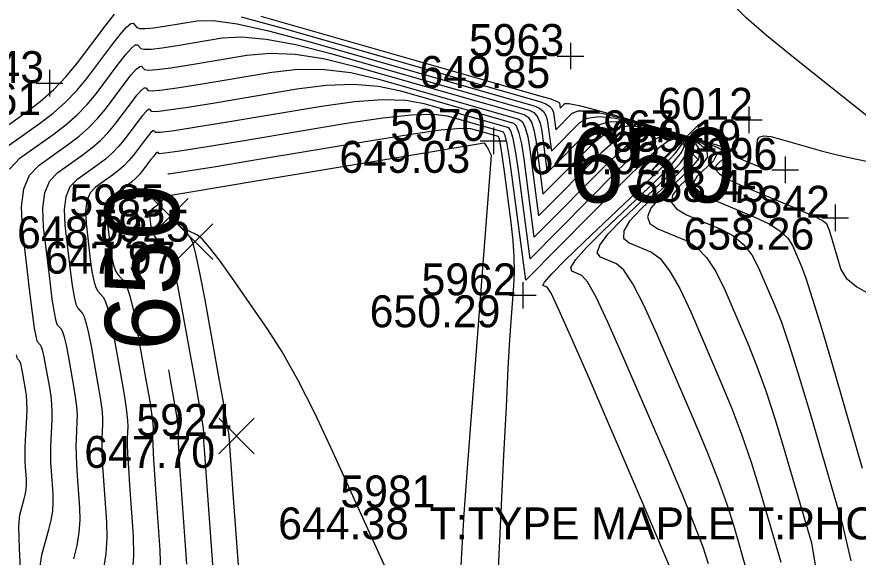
# Model space of a CAD drawing. Extents: x 2129350 to 2137777, y 657588 to 659885.
# Drawn here: x 2132814.21 to 2132845.79, y 658972.99 to 658993.28 of the extents above; entities that cross this region are included whole.
import ezdxf

# ---------------------------------------------------------------- set-up
doc = ezdxf.new("R2010")
doc.units = 0
for name, color, linetype in [('DT_X_Contour_Major', 7, 'Continuous'), ('DT_X_Contour_Minor', 7, 'Continuous'), ('SV_X_Random_Point', 7, 'Continuous'), ('SV_X_Shot_Marker', 7, 'Continuous'), ('SV_X_Text_Comment', 7, 'Continuous'), ('SV_X_Text_Elevation', 7, 'Continuous'), ('SV_X_Text_Name', 7, 'Continuous')]:
    doc.layers.add(name, color=color, linetype=linetype)

msp = doc.modelspace()

# ---------------------------------------------------------------- linework, layer by layer
at = {"layer": 'DT_X_Contour_Major'}
for points in [[(2132815.068, 658972.567), (2132815.141, 658973.078), (2132815.411, 658974.027), (2132815.496, 658974.378), (2132815.551, 658974.719), (2132815.574, 658975.05), (2132815.567, 658975.371), (2132815.506, 658976.215), (2132815.488, 658976.527), (2132815.479, 658976.829), (2132815.479, 658977.122), (2132815.489, 658977.406), (2132815.528, 658978.151), (2132815.534, 658978.435), (2132815.521, 658978.731), (2132815.49, 658979.038), (2132815.441, 658979.357), (2132815.286, 658980.22), (2132815.23, 658980.509), (2132815.179, 658980.728), (2132815.133, 658980.877), (2132815.091, 658980.956), (2132814.986, 658981.074), (2132814.938, 658981.224), (2132814.874, 658981.587), (2132814.793, 658982.162), (2132814.696, 658982.949), (2132814.415, 658985.332), (2132814.375, 658986.151), (2132814.466, 658986.82), (2132814.687, 658987.34), (2132815.038, 658987.71), (2132816.149, 658988.497), (2132816.548, 658988.801), (2132816.911, 658989.122), (2132817.238, 658989.461), (2132817.529, 658989.816), (2132818.258, 658990.788), (2132818.503, 658991.101), (2132818.689, 658991.311), (2132818.817, 658991.42), (2132818.887, 658991.426), (2132818.995, 658991.306), (2132819.132, 658991.283), (2132819.46, 658991.306), (2132819.98, 658991.373), (2132820.692, 658991.486), (2132822.845, 658991.847), (2132823.702, 658991.922), (2132824.658, 658991.878), (2132825.713, 658991.714), (2132826.867, 658991.43), (2132833.245, 658989.609), (2132833.395, 658989.514), (2132833.519, 658989.322), (2132833.615, 658989.033), (2132833.686, 658988.647), (2132833.952, 658986.62), (2132835.902, 658988.588), (2132836.335, 658988.937), (2132836.799, 658989.142), (2132837.294, 658989.202), (2132837.82, 658989.118), (2132839.263, 658988.702), (2132839.683, 658988.514), (2132839.859, 658988.262), (2132839.792, 658987.947), (2132839.483, 658987.568), (2132838.332, 658986.474), (2132838.005, 658986.094), (2132837.884, 658985.775), (2132837.971, 658985.517), (2132838.266, 658985.32), (2132839.328, 658984.876), (2132839.717, 658984.636), (2132840.087, 658984.249), (2132840.44, 658983.713), (2132840.775, 658983.031), (2132841.643, 658981.014), (2132841.974, 658980.192), (2132842.317, 658979.239), (2132842.671, 658978.156), (2132843.037, 658976.941), (2132844.029, 658973.529), (2132844.24, 658972.312)], [(2132832.152, 658969.632), (2132832.491, 658976.805), (2132832.58, 658978.633), (2132832.654, 658980.081), (2132832.714, 658981.15), (2132832.76, 658981.84), (2132832.862, 658983.175), (2132832.884, 658983.699), (2132832.875, 658984.27), (2132832.833, 658984.888), (2132832.758, 658985.553), (2132832.517, 658987.39), (2132832.435, 658987.994), (2132832.369, 658988.427), (2132832.318, 658988.691), (2132832.284, 658988.783), (2132831.247, 658989.079), (2132830.867, 658989.093), (2132830.119, 658989.023), (2132829.001, 658988.869), (2132827.514, 658988.631), (2132823.058, 658987.885), (2132821.595, 658987.641), (2132820.546, 658987.471), (2132819.912, 658987.374), (2132819.872, 658987.37)], [(2132838.252, 658987.713), (2132838.106, 658987.575), (2132838.055, 658987.53), (2132838.098, 658987.578), (2132838.235, 658987.718), (2132838.727, 658988.214), (2132838.889, 658988.376), (2132839.007, 658988.491), (2132839.082, 658988.56), (2132839.112, 658988.581), (2132839.135, 658988.574), (2132839.118, 658988.549), (2132839.051, 658988.479), (2132838.934, 658988.363), (2132838.766, 658988.202), (2132838.252, 658987.713)], [(2132819.899, 658980.023), (2132819.967, 658979.644), (2132820.102, 658978.875), (2132820.198, 658978.3), (2132820.253, 658977.919), (2132820.269, 658977.734), (2132820.256, 658977.499), (2132820.261, 658977.299), (2132820.285, 658976.875), (2132820.328, 658976.226), (2132820.389, 658975.353), (2132820.579, 658972.727)]]:
    msp.add_lwpolyline(points, dxfattribs=at)
at = {"layer": 'DT_X_Contour_Minor'}
for points in [[(2132849.001, 658987.264), (2132843.406, 658991.719), (2132842.351, 658992.578), (2132841.583, 658993.247), (2132841.103, 658993.726)], [(2132792.579, 658984.093), (2132795.883, 658983.343), (2132805.301, 658981.085), (2132808.397, 658980.344), (2132810.624, 658979.815), (2132811.98, 658979.498), (2132812.466, 658979.392), (2132812.602, 658979.391), (2132812.628, 658979.547), (2132812.605, 658980.014), (2132812.532, 658980.792), (2132812.41, 658981.881), (2132812.019, 658985.202), (2132811.965, 658986.344), (2132812.097, 658987.281), (2132812.414, 658988.012), (2132812.917, 658988.537), (2132814.506, 658989.663), (2132815.076, 658990.097), (2132815.595, 658990.557), (2132816.063, 658991.041), (2132816.48, 658991.549), (2132817.523, 658992.938), (2132817.872, 658993.386)], [(2132813.624, 658988.261), (2132815.054, 658989.274), (2132815.567, 658989.665), (2132816.034, 658990.079), (2132816.455, 658990.514), (2132816.829, 658990.972), (2132817.768, 658992.221), (2132818.083, 658992.624), (2132818.322, 658992.895), (2132818.487, 658993.035), (2132818.577, 658993.043), (2132818.716, 658992.888), (2132818.82, 658992.847), (2132819.026, 658992.84), (2132819.334, 658992.866), (2132819.745, 658992.927), (2132820.978, 658993.133), (2132821.583, 658993.144), (2132822.474, 658993.02), (2132823.652, 658992.762), (2132825.115, 658992.371), (2132832.613, 658990.23), (2132833.63, 658989.94), (2132833.825, 658989.856), (2132833.972, 658989.728), (2132834.074, 658989.556), (2132834.128, 658989.341), (2132834.273, 658988.234), (2132835.338, 658989.308), (2132835.632, 658989.483), (2132836.057, 658989.545), (2132836.614, 658989.495), (2132837.303, 658989.333), (2132839.314, 658988.753), (2132839.945, 658988.535), (2132840.33, 658988.317), (2132840.469, 658988.098), (2132840.362, 658987.879), (2132839.748, 658987.294), (2132839.617, 658987.073), (2132839.686, 658986.847), (2132839.954, 658986.616), (2132840.421, 658986.382), (2132841.934, 658985.749), (2132842.446, 658985.505), (2132842.848, 658985.247), (2132843.14, 658984.975), (2132843.321, 658984.69), (2132843.656, 658983.91), (2132843.821, 658983.466), (2132844.063, 658982.721), (2132844.383, 658981.674), (2132844.78, 658980.325), (2132845.941, 658976.326)], [(2132822.621, 658993.287), (2132824.239, 658992.841), (2132833.822, 658990.105), (2132834.039, 658990.027), (2132834.199, 658989.931), (2132834.303, 658989.818), (2132834.349, 658989.688), (2132834.434, 658989.041), (2132835.056, 658989.669), (2132835.28, 658989.755), (2132835.687, 658989.746), (2132836.275, 658989.641), (2132837.044, 658989.441), (2132839.34, 658988.778), (2132840.077, 658988.546), (2132840.566, 658988.344), (2132840.808, 658988.173), (2132840.802, 658988.034), (2132840.455, 658987.705), (2132840.423, 658987.562), (2132840.586, 658987.383), (2132840.945, 658987.166), (2132841.499, 658986.912), (2132843.238, 658986.186), (2132843.811, 658985.94), (2132844.229, 658985.747), (2132844.489, 658985.607), (2132844.594, 658985.519), (2132844.663, 658985.358), (2132844.697, 658985.266), (2132844.747, 658985.112), (2132844.814, 658984.895), (2132845.136, 658983.788), (2132845.331, 658983.471), (2132845.735, 658983.139), (2132846.348, 658982.792)], [(2132823.363, 658993.311), (2132832.742, 658990.634), (2132834.015, 658990.27), (2132834.254, 658990.197), (2132834.426, 658990.134), (2132834.532, 658990.079), (2132834.57, 658990.035), (2132834.595, 658989.848), (2132834.774, 658990.029), (2132834.929, 658990.028), (2132835.316, 658989.948), (2132835.935, 658989.788), (2132836.786, 658989.548), (2132839.365, 658988.804), (2132840.208, 658988.556), (2132840.802, 658988.371), (2132841.146, 658988.249), (2132841.241, 658988.19), (2132841.163, 658988.115), (2132841.161, 658988.08), (2132841.214, 658988.033), (2132841.323, 658987.972), (2132841.487, 658987.899), (2132841.997, 658987.685), (2132842.156, 658987.624), (2132842.252, 658987.6), (2132842.283, 658987.614), (2132842.251, 658987.665), (2132842.079, 658987.852), (2132842.024, 658987.931), (2132841.988, 658988.028), (2132841.971, 658988.143), (2132841.973, 658988.277), (2132842.004, 658988.657), (2132842.067, 658988.766), (2132842.233, 658988.809), (2132842.502, 658988.785), (2132842.874, 658988.694), (2132844.004, 658988.363), (2132844.452, 658988.238), (2132844.95, 658988.113), (2132845.498, 658987.986), (2132846.096, 658987.859)], [(2132813.929, 658987.562), (2132814.331, 658987.986), (2132815.601, 658988.886), (2132816.057, 658989.233), (2132816.472, 658989.601), (2132816.846, 658989.987), (2132817.179, 658990.394), (2132818.013, 658991.504), (2132818.293, 658991.862), (2132818.506, 658992.103), (2132818.652, 658992.227), (2132818.732, 658992.234), (2132818.856, 658992.097), (2132818.976, 658992.065), (2132819.243, 658992.073), (2132819.657, 658992.12), (2132820.218, 658992.206), (2132821.912, 658992.49), (2132822.643, 658992.533), (2132823.566, 658992.449), (2132824.683, 658992.238), (2132825.991, 658991.901), (2132832.548, 658990.029), (2132833.438, 658989.775), (2132833.61, 658989.685), (2132833.746, 658989.525), (2132833.845, 658989.295), (2132833.907, 658988.994), (2132834.112, 658987.427), (2132835.62, 658988.948), (2132835.984, 658989.21), (2132836.428, 658989.343), (2132836.954, 658989.349), (2132837.561, 658989.226), (2132839.289, 658988.727), (2132839.814, 658988.524), (2132840.095, 658988.289), (2132840.131, 658988.023), (2132839.922, 658987.724), (2132839.04, 658986.884), (2132838.811, 658986.583), (2132838.785, 658986.311), (2132838.963, 658986.067), (2132839.344, 658985.851), (2132840.631, 658985.313), (2132841.082, 658985.071), (2132841.468, 658984.748), (2132841.79, 658984.344), (2132842.048, 658983.86), (2132842.65, 658982.462), (2132842.903, 658981.811), (2132843.211, 658980.908), (2132843.574, 658979.753), (2132843.992, 658978.345), (2132845.181, 658974.254), (2132845.506, 658972.856)], [(2132816.347, 658972.93), (2132816.469, 658973.429), (2132816.546, 658973.914), (2132816.58, 658974.385), (2132816.569, 658974.842), (2132816.483, 658976.043), (2132816.456, 658976.467), (2132816.44, 658976.838), (2132816.436, 658977.158), (2132816.443, 658977.425), (2132816.476, 658978.067), (2132816.478, 658978.332), (2132816.456, 658978.645), (2132816.413, 658979.006), (2132816.346, 658979.414), (2132816.139, 658980.567), (2132816.065, 658980.953), (2132815.997, 658981.246), (2132815.935, 658981.445), (2132815.879, 658981.55), (2132815.738, 658981.707), (2132815.68, 658981.855), (2132815.614, 658982.179), (2132815.538, 658982.679), (2132815.452, 658983.356), (2132815.212, 658985.398), (2132815.177, 658986.099), (2132815.255, 658986.672), (2132815.444, 658987.117), (2132815.745, 658987.434), (2132816.697, 658988.109), (2132817.038, 658988.369), (2132817.349, 658988.644), (2132817.629, 658988.934), (2132817.879, 658989.239), (2132818.504, 658990.071), (2132818.713, 658990.339), (2132818.873, 658990.52), (2132818.982, 658990.612), (2132819.042, 658990.618), (2132819.135, 658990.515), (2132819.288, 658990.501), (2132819.677, 658990.539), (2132820.303, 658990.627), (2132821.165, 658990.766), (2132823.779, 658991.204), (2132824.762, 658991.312), (2132825.75, 658991.307), (2132826.744, 658991.19), (2132827.743, 658990.96), (2132833.053, 658989.444), (2132833.181, 658989.344), (2132833.292, 658989.119), (2132833.386, 658988.772), (2132833.465, 658988.301), (2132833.791, 658985.813), (2132836.184, 658988.227), (2132836.687, 658988.664), (2132837.17, 658988.94), (2132837.634, 658989.056), (2132838.078, 658989.011), (2132839.237, 658988.676), (2132839.551, 658988.503), (2132839.624, 658988.235), (2132839.454, 658987.872), (2132839.043, 658987.413), (2132837.625, 658986.064), (2132837.199, 658985.604), (2132836.984, 658985.239), (2132836.98, 658984.967), (2132837.188, 658984.789), (2132838.024, 658984.44), (2132838.352, 658984.202), (2132838.707, 658983.749), (2132839.09, 658983.082), (2132839.502, 658982.201), (2132840.636, 658979.565), (2132841.046, 658978.572), (2132841.423, 658977.57), (2132841.769, 658976.559), (2132842.082, 658975.538), (2132842.877, 658972.804)], [(2132841.725, 658972.08), (2132841.128, 658974.135), (2132840.866, 658974.962), (2132840.529, 658975.901), (2132840.117, 658976.953), (2132839.629, 658978.117), (2132838.229, 658981.372), (2132837.741, 658982.451), (2132837.327, 658983.25), (2132836.987, 658983.767), (2132836.721, 658984.004), (2132836.11, 658984.259), (2132835.989, 658984.418), (2132836.083, 658984.703), (2132836.393, 658985.115), (2132836.917, 658985.653), (2132838.603, 658987.258), (2132839.116, 658987.796), (2132839.388, 658988.208), (2132839.42, 658988.493), (2132839.212, 658988.651), (2132838.337, 658988.903), (2132837.974, 658988.909), (2132837.541, 658988.739), (2132837.038, 658988.391), (2132836.465, 658987.867), (2132833.63, 658985.006), (2132833.243, 658987.954), (2132833.157, 658988.51), (2132833.065, 658988.917), (2132832.966, 658989.173), (2132832.861, 658989.279), (2132832.354, 658989.424), (2132828.619, 658990.49), (2132827.775, 658990.666), (2132826.842, 658990.736), (2132825.822, 658990.701), (2132824.713, 658990.561), (2132821.638, 658990.046), (2132820.626, 658989.881), (2132819.894, 658989.772), (2132819.444, 658989.72), (2132819.274, 658989.724), (2132819.197, 658989.809), (2132819.147, 658989.805), (2132819.056, 658989.728), (2132818.923, 658989.577), (2132818.749, 658989.354), (2132818.229, 658988.661), (2132818.021, 658988.408), (2132817.788, 658988.166), (2132817.529, 658987.937), (2132817.244, 658987.721), (2132816.452, 658987.159), (2132816.201, 658986.895), (2132816.044, 658986.524), (2132815.979, 658986.047), (2132816.008, 658985.463), (2132816.208, 658983.763), (2132816.282, 658983.196), (2132816.354, 658982.77), (2132816.423, 658982.485), (2132816.49, 658982.341), (2132816.666, 658982.144), (2132816.736, 658982.012), (2132816.814, 658981.763), (2132816.899, 658981.397), (2132816.993, 658980.915), (2132817.251, 658979.472), (2132817.335, 658978.973), (2132817.392, 658978.559), (2132817.421, 658978.229), (2132817.424, 658977.984), (2132817.396, 658977.443), (2132817.392, 658977.193), (2132817.401, 658976.847), (2132817.424, 658976.406), (2132817.459, 658975.87), (2132817.572, 658974.313), (2132817.585, 658973.72), (2132817.542, 658973.109), (2132817.441, 658972.48)], [(2132840.173, 658972.732), (2132839.963, 658973.365), (2132839.635, 658974.233), (2132839.188, 658975.334), (2132838.623, 658976.669), (2132836.956, 658980.542), (2132836.391, 658981.82), (2132835.946, 658982.75), (2132835.622, 658983.333), (2132835.417, 658983.567), (2132835.033, 658983.728), (2132834.998, 658983.868), (2132835.183, 658984.167), (2132835.586, 658984.625), (2132836.21, 658985.243), (2132838.164, 658987.103), (2132838.777, 658987.721), (2132839.152, 658988.181), (2132839.289, 658988.482), (2132839.186, 658988.625), (2132838.595, 658988.796), (2132838.314, 658988.763), (2132837.912, 658988.537), (2132837.39, 658988.118), (2132836.747, 658987.506), (2132833.469, 658984.199), (2132833.022, 658987.607), (2132832.928, 658988.249), (2132832.838, 658988.714), (2132832.751, 658989.002), (2132832.668, 658989.114), (2132832.289, 658989.222), (2132829.495, 658990.02), (2132828.806, 658990.141), (2132827.934, 658990.165), (2132826.881, 658990.09), (2132825.647, 658989.917), (2132822.112, 658989.325), (2132820.949, 658989.134), (2132820.112, 658989.005), (2132819.6, 658988.938), (2132819.414, 658988.933), (2132819.352, 658989.001), (2132819.313, 658988.998), (2132819.24, 658988.936), (2132819.133, 658988.816), (2132818.994, 658988.637), (2132818.579, 658988.084), (2132818.412, 658987.881), (2132818.226, 658987.688), (2132818.019, 658987.505), (2132817.792, 658987.332), (2132817.159, 658986.883), (2132816.959, 658986.672), (2132816.833, 658986.376), (2132816.781, 658985.995), (2132816.804, 658985.528), (2132816.964, 658984.17), (2132817.026, 658983.714), (2132817.094, 658983.362), (2132817.166, 658983.116), (2132817.243, 658982.975), (2132817.454, 658982.739), (2132817.538, 658982.58), (2132817.631, 658982.281), (2132817.734, 658981.842), (2132817.846, 658981.262), (2132818.157, 658979.529), (2132818.257, 658978.94), (2132818.327, 658978.472), (2132818.365, 658978.126), (2132818.372, 658977.901), (2132818.35, 658977.462), (2132818.349, 658977.228), (2132818.363, 658976.856), (2132818.392, 658976.346), (2132818.436, 658975.698), (2132818.574, 658973.784), (2132818.591, 658973.056), (2132818.538, 658972.305)], [(2132838.741, 658972.564), (2132838.26, 658973.715), (2132837.616, 658975.221), (2132835.683, 658979.712), (2132835.041, 658981.189), (2132834.566, 658982.251), (2132834.257, 658982.898), (2132834.114, 658983.131), (2132833.955, 658983.197), (2132834.007, 658983.318), (2132834.282, 658983.631), (2132834.78, 658984.136), (2132835.502, 658984.833), (2132837.724, 658986.947), (2132838.439, 658987.645), (2132838.917, 658988.153), (2132839.157, 658988.471), (2132839.161, 658988.6), (2132838.854, 658988.688), (2132838.653, 658988.617), (2132838.283, 658988.336), (2132837.741, 658987.845), (2132837.029, 658987.146), (2132833.308, 658983.392), (2132832.801, 658987.26), (2132832.699, 658987.987), (2132832.611, 658988.511), (2132832.537, 658988.831), (2132832.476, 658988.949), (2132832.225, 658989.02), (2132830.371, 658989.549), (2132829.837, 658989.617), (2132829.026, 658989.594), (2132827.941, 658989.48), (2132826.58, 658989.274), (2132822.585, 658988.605), (2132821.272, 658988.388), (2132820.329, 658988.238), (2132819.756, 658988.156), (2132819.554, 658988.141), (2132819.507, 658988.193), (2132819.478, 658988.19), (2132819.423, 658988.144), (2132819.344, 658988.054), (2132819.239, 658987.92), (2132818.928, 658987.506), (2132818.804, 658987.355), (2132818.664, 658987.21), (2132818.51, 658987.073), (2132818.34, 658986.944), (2132817.866, 658986.608), (2132817.716, 658986.45), (2132817.622, 658986.228), (2132817.583, 658985.943), (2132817.6, 658985.594), (2132817.72, 658984.577), (2132817.771, 658984.231), (2132817.834, 658983.954), (2132817.908, 658983.746), (2132817.995, 658983.608), (2132818.242, 658983.333), (2132818.34, 658983.148), (2132818.449, 658982.799), (2132818.568, 658982.286), (2132818.699, 658981.609), (2132819.062, 658979.587), (2132819.18, 658978.907), (2132819.262, 658978.386), (2132819.309, 658978.023), (2132819.321, 658977.817), (2132819.303, 658977.481), (2132819.305, 658977.264), (2132819.324, 658976.866), (2132819.36, 658976.286), (2132819.413, 658975.526), (2132819.577, 658973.256), (2132819.597, 658972.391)], [(2132830.844, 658971.92), (2132830.909, 658973.142), (2132831.002, 658974.613), (2132831.122, 658976.332), (2132831.269, 658978.301), (2132832.018, 658988.07), (2132831.902, 658988.325), (2132831.883, 658988.362), (2132831.866, 658988.392), (2132831.85, 658988.417), (2132831.811, 658988.474), (2132831.785, 658988.507), (2132831.775, 658988.517), (2132831.767, 658988.523), (2132831.749, 658988.532), (2132831.52, 658988.497), (2132830.847, 658988.387), (2132829.729, 658988.202), (2132828.168, 658987.941), (2132823.411, 658987.144), (2132821.85, 658986.884), (2132820.733, 658986.699), (2132820.061, 658986.591), (2132819.833, 658986.559), (2132819.818, 658986.576), (2132819.808, 658986.575), (2132819.79, 658986.56), (2132819.764, 658986.531), (2132819.628, 658986.351), (2132819.587, 658986.301), (2132819.541, 658986.254), (2132819.491, 658986.209), (2132819.435, 658986.167), (2132819.28, 658986.057), (2132819.231, 658986.005), (2132819.2, 658985.932), (2132819.187, 658985.839), (2132819.193, 658985.724), (2132819.232, 658985.391), (2132819.26, 658985.265), (2132819.314, 658985.137), (2132819.393, 658985.007), (2132819.499, 658984.876), (2132819.817, 658984.521), (2132819.943, 658984.283), (2132820.083, 658983.834), (2132820.237, 658983.174), (2132820.405, 658982.304), (2132820.872, 658979.702), (2132821.025, 658978.842), (2132821.133, 658978.213), (2132821.197, 658977.816), (2132821.217, 658977.651), (2132821.21, 658977.518), (2132821.218, 658977.334), (2132821.246, 658976.884), (2132821.296, 658976.166), (2132821.582, 658972.198)], [(2132829.386, 658969.648), (2132826.071, 658976.941), (2132825.386, 658978.401), (2132824.751, 658979.653), (2132824.166, 658980.697), (2132823.632, 658981.535), (2132822.274, 658983.492), (2132821.811, 658984.142), (2132821.443, 658984.625), (2132821.168, 658984.94), (2132820.987, 658985.088), (2132820.63, 658985.258), (2132820.522, 658985.303), (2132820.467, 658985.311), (2132820.465, 658985.282), (2132820.514, 658985.216), (2132820.717, 658984.99), (2132820.808, 658984.78), (2132820.929, 658984.32), (2132821.079, 658983.61), (2132821.258, 658982.651), (2132821.777, 658979.759), (2132821.947, 658978.809), (2132822.068, 658978.127), (2132822.141, 658977.713), (2132822.165, 658977.567), (2132822.163, 658977.536), (2132822.172, 658977.392), (2132822.201, 658976.984), (2132822.249, 658976.311), (2132822.317, 658975.374), (2132822.523, 658972.521)], [(2132814.374, 658972.048), (2132814.304, 658973.315), (2132814.286, 658974.158), (2132814.319, 658974.576), (2132814.474, 658975.124), (2132814.524, 658975.326), (2132814.555, 658975.523), (2132814.569, 658975.714), (2132814.564, 658975.9), (2132814.529, 658976.387), (2132814.52, 658976.587), (2132814.518, 658976.82), (2132814.523, 658977.087), (2132814.536, 658977.388), (2132814.58, 658978.234), (2132814.59, 658978.538), (2132814.586, 658978.817), (2132814.568, 658979.071), (2132814.536, 658979.299), (2132814.433, 658979.873), (2132814.396, 658980.065), (2132814.362, 658980.21), (2132814.331, 658980.309), (2132814.303, 658980.362), (2132814.233, 658980.44), (2132814.195, 658980.594)]]:
    msp.add_lwpolyline(points, dxfattribs=at)
at = {"layer": 'SV_X_Random_Point'}
for p, q in [((2132838.466, 658987.904), (2132839.8, 658989.24)), ((2132838.466, 658989.24), (2132839.8, 658987.904)), ((2132819.302, 658985.12), (2132820.636, 658986.455)), ((2132819.302, 658986.455), (2132820.636, 658985.12)), ((2132820.23, 658984.171), (2132821.564, 658985.507)), ((2132820.23, 658985.507), (2132821.564, 658984.171)), ((2132821.786, 658976.875), (2132823.12, 658978.209)), ((2132821.786, 658978.209), (2132823.12, 658976.875))]:
    msp.add_line(p, q, dxfattribs=at)
at = {"layer": 'SV_X_Shot_Marker'}
for p, q in [((2132834.986, 658992.311), (2132834.986, 658991.311)), ((2132834.486, 658991.811), (2132835.486, 658991.811)), ((2132834.986, 658991.811), (2132834.986, 658991.811)), ((2132815.437, 658991.295), (2132815.437, 658990.295)), ((2132814.937, 658990.795), (2132815.937, 658990.795)), ((2132815.437, 658990.795), (2132815.437, 658990.795)), ((2132841.684, 658989.916), (2132841.684, 658988.916)), ((2132841.184, 658989.416), (2132842.184, 658989.416)), ((2132841.684, 658989.416), (2132841.684, 658989.416)), ((2132832.097, 658989.123), (2132832.097, 658988.123)), ((2132831.597, 658988.623), (2132832.597, 658988.623)), ((2132832.097, 658988.623), (2132832.097, 658988.623)), ((2132843.045, 658988.033), (2132843.045, 658987.033)), ((2132842.545, 658987.533), (2132843.545, 658987.533)), ((2132843.045, 658987.533), (2132843.045, 658987.533)), ((2132844.926, 658986.236), (2132844.926, 658985.236)), ((2132844.426, 658985.736), (2132845.426, 658985.736)), ((2132844.926, 658985.736), (2132844.926, 658985.736)), ((2132833.195, 658983.323), (2132833.195, 658982.323)), ((2132832.695, 658982.823), (2132833.695, 658982.823)), ((2132833.195, 658982.823), (2132833.195, 658982.823))]:
    msp.add_line(p, q, dxfattribs=at)

# ---------------------------------------------------------------- texts
at = {"layer": 'DT_X_Contour_Major'}
msp.add_text('650', height=2.8, dxfattribs=at).set_placement((2132834.923, 658986.313))
msp.add_text('650', height=2.8, rotation=90.2106, dxfattribs=at).set_placement((2132820.316, 658980.744))
at = {"layer": 'SV_X_Text_Comment'}
msp.add_text('T:TYPE MAPLE T:PHOTO', height=1.2, dxfattribs=at).set_placement((2132829.705, 658973.656))
at = {"layer": 'SV_X_Text_Elevation'}
for s, p in [('649.85', (2132829.317, 658990.611)), ('658.61', (2132810.211, 658989.595)), ('659.19', (2132836.488, 658988.216)), ('649.03', (2132826.315, 658987.423)), ('649.92', (2132833.455, 658987.372)), ('658.45', (2132837.395, 658986.333)), ('648.02', (2132814.215, 658984.588)), ('658.26', (2132839.229, 658984.536)), ('647.97', (2132815.247, 658983.639)), ('650.29', (2132827.45, 658981.623)), ('647.70', (2132816.737, 658976.342)), ('644.38', (2132824.017, 658973.656))]:
    msp.add_text(s, height=1.2, dxfattribs=at).set_placement(p)
at = {"layer": 'SV_X_Text_Name'}
for s, p in [('5963', (2132831.178, 658991.811)), ('5843', (2132811.658, 658990.795)), ('6012', (2132838.264, 658989.416)), ('5970', (2132828.223, 658988.623)), ('5967', (2132835.325, 658988.572)), ('5896', (2132839.181, 658987.533)), ('5985', (2132816.18, 658985.788)), ('5842', (2132841.156, 658985.736)), ('5925', (2132817.127, 658984.839)), ('5962', (2132829.397, 658982.823)), ('5924', (2132818.693, 658977.542)), ('5981', (2132826.35, 658974.856))]:
    msp.add_text(s, height=1.2, dxfattribs=at).set_placement(p)

doc.saveas('drawing.dxf')
